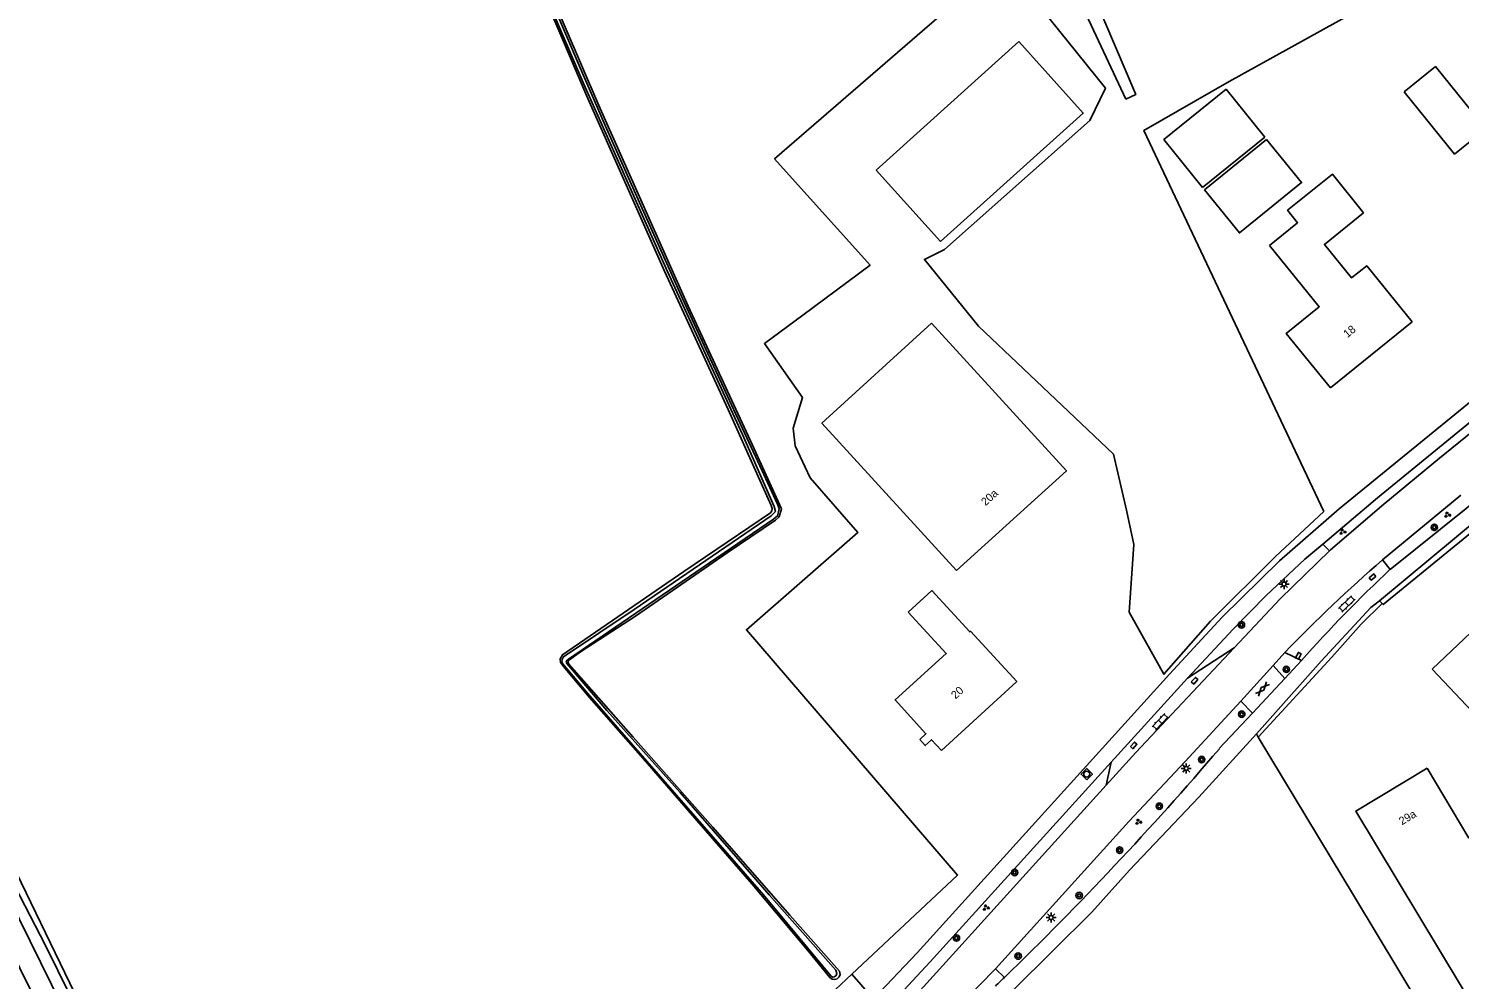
# Model space of a CAD drawing. Extents: x 135999 to 138000, y 396000 to 398501.
# Drawn here: x 136699.2 to 136878, y 398262.7 to 398381.6 of the extents above; entities that cross this region are included whole.
import ezdxf

# ---------------------------------------------------------------- set-up
doc = ezdxf.new("R2010")
doc.units = 0
for name, color, linetype in [('gg-afsc-draadraster', 7, 'Continuous'), ('gg-afsc-lijn draadraster', 7, 'Continuous'), ('gg-anno-huisnummerreeks BGT', 7, 'Continuous'), ('gg-bbg-bijgebouw', 7, 'Continuous'), ('gg-bbg-gedigitaliseerde bebouwing', 7, 'Continuous'), ('gg-bbg-gedigitaliseerde bijgebouw', 7, 'Continuous'), ('gg-bbg-hoofdgebouw', 7, 'Continuous'), ('gg-knt-onverhard', 7, 'Continuous'), ('gg-knt-verharding', 7, 'Continuous'), ('gg-kntw-bovenkant insteek waterloop', 7, 'Continuous'), ('gt-grn-groengrens', 7, 'Continuous'), ('gt-symb-boom', 7, 'Continuous'), ('gt-symb-gesloten verharding', 7, 'Continuous'), ('gt-symb-groenvak', 7, 'Continuous'), ('gt-symb-klinker verharding', 7, 'Continuous'), ('gt-symb-kolk center center', 7, 'Continuous'), ('gt-symb-lichtmast', 7, 'Continuous'), ('gt-symb-rioolschacht', 7, 'Continuous'), ('gx-grn-maaiveld', 7, 'Continuous')]:
    doc.layers.add(name, color=color, linetype=linetype)

# ---------------------------------------------------------------- blocks, each defined once
blk = doc.blocks.new('gt0-KOLKCC')
at = {"layer": 'gt-symb-kolk center center'}
blk.add_lwpolyline([(-0.38, 0.2), (0.38, 0.2), (0.38, -0.2), (-0.38, -0.2)], close=True, dxfattribs=at)
blk = doc.blocks.new('gt0-GRVAK')
at = {"layer": 'gt-symb-groenvak'}
for p, q in [((-0.11, 0.19), (-0.23, 0.24)), ((-0.18, 0.15), (0.09, 0.15)), ((-0.09, 0.21), (-0.16, 0.32)), ((-0.05, 0.21), (-0.05, 0.39)), ((0, 0.21), (0.06, 0.32)), ((0.02, 0.19), (0.13, 0.24)), ((0.26, -0.05), (0.2, 0.06)), ((0.3, -0.05), (0.3, 0.13)), ((0.35, -0.05), (0.41, 0.06)), ((-0.24, -0.23), (-0.36, -0.18)), ((-0.32, -0.26), (-0.05, -0.26)), ((-0.23, -0.21), (-0.29, -0.1)), ((-0.18, -0.2), (-0.18, -0.02)), ((-0.14, -0.21), (-0.07, -0.1)), ((-0.12, -0.23), (0, -0.18)), ((0.24, -0.07), (0.12, -0.02)), ((0.17, -0.11), (0.44, -0.11)), ((0.37, -0.07), (0.49, -0.02))]:
    blk.add_line(p, q, dxfattribs=at)
blk = doc.blocks.new('gt0-KL1')
at = {"layer": 'gt-symb-klinker verharding'}
for p, q in [((-1.15, 0.3), (1.15, 0.3)), ((-1, -0.3), (-1, 0.3)), ((-0.5, 0.3), (-0.5, 0.45)), ((0, -0.3), (0, 0.3)), ((0.5, 0.3), (0.5, 0.45)), ((1, -0.3), (1, 0.3)), ((-1.15, -0.3), (1.15, -0.3)), ((-0.5, -0.45), (-0.5, -0.3)), ((0.5, -0.45), (0.5, -0.3))]:
    blk.add_line(p, q, dxfattribs=at)
blk = doc.blocks.new('gt0-BOOM')
at = {"layer": 'gt-symb-boom'}
for radius in [0.4, 0.2]:
    blk.add_circle((0, 0), radius, dxfattribs=at)
blk = doc.blocks.new('gt0-LMAST')
at = {"layer": 'gt-symb-lichtmast'}
for p, q in [((-0.18, 0.17), (-0.45, 0.44)), ((-0.01, 0.25), (-0.01, 0.62)), ((0.17, 0.17), (0.44, 0.44)), ((-0.26, 0), (-0.63, 0)), ((-0.18, -0.18), (-0.45, -0.45)), ((-0.01, -0.25), (-0.01, -0.63)), ((0.44, -0.45), (0.17, -0.18)), ((0.24, 0), (0.62, 0))]:
    blk.add_line(p, q, dxfattribs=at)
blk.add_circle((-0.01, 0), 0.25, dxfattribs=at)
blk = doc.blocks.new('gt0-GESVH1')
at = {"layer": 'gt-symb-gesloten verharding'}
for p, q in [((-0.99, -0.26), (0.01, 0.24)), ((0.01, -0.26), (-0.99, 0.24)), ((0.01, 0.24), (1.01, -0.26)), ((1.01, 0.24), (0.01, -0.26))]:
    blk.add_line(p, q, dxfattribs=at)
blk = doc.blocks.new('gt0-RS')
at = {"layer": 'gt-symb-rioolschacht'}
blk.add_lwpolyline([(-0.5, -0.5), (0.5, -0.5), (0.5, 0.5), (-0.5, 0.5)], close=True, dxfattribs=at)
blk.add_circle((0, 0), 0.375, dxfattribs=at)

msp = doc.modelspace()

# ---------------------------------------------------------------- linework, layer by layer
at = {"layer": 'gg-afsc-draadraster'}
for p, q in [((136852.88, 398292.98), (136852.64, 398293.39)), ((136804.32, 398260.76), (136802.09, 398263.31))]:
    msp.add_line(p, q, dxfattribs=at)
for points in [[(136861.08, 398321.17), (136838.57, 398368.81), (136849.22, 398374.94), (136877.88, 398390.85)], [(136909.39, 398195.76), (136895.44, 398222.01), (136881.28, 398245.77), (136864.9, 398273), (136852.88, 398292.98)]]:
    msp.add_lwpolyline(points, dxfattribs=at)
at = {"layer": 'gg-afsc-lijn draadraster'}
msp.add_line((136804.32, 398260.76), (136802.09, 398263.31), dxfattribs=at)
for points in [[(136854.06, 398500), (136854.98, 398496.08), (136858.48, 398479.72), (136861.84, 398466.18), (136864.42, 398453.44), (136872.29, 398417.54), (136874.54, 398409.28), (136877.5, 398396.08), (136877.88, 398390.85), (136849.22, 398374.94), (136838.57, 398368.81), (136861.08, 398321.17)], [(136852.64, 398293.39), (136852.88, 398292.98), (136864.9, 398273), (136881.28, 398245.77), (136895.44, 398222.01), (136909.39, 398195.76)]]:
    msp.add_lwpolyline(points, dxfattribs=at)
at = {"layer": 'gg-bbg-bijgebouw'}
for points in [[(136822.97, 398379.94), (136831.01, 398371.01), (136813.18, 398354.95), (136805.14, 398363.87), (136822.97, 398379.94)], [(136871.11, 398373.66), (136875.02, 398376.82), (136881.31, 398369.03), (136877.41, 398365.87), (136871.11, 398373.66)]]:
    msp.add_lwpolyline(points, dxfattribs=at)
at = {"layer": 'gg-bbg-gedigitaliseerde bebouwing'}
msp.add_line((136858.74, 398340.52), (136861.89, 398336.63), dxfattribs=at)
for points in [[(136866.04, 398358.55), (136862.15, 398363.38), (136856.55, 398358.85), (136857.8, 398357.3), (136854.29, 398354.45)], [(136858.74, 398340.52), (136856.37, 398343.45), (136860.49, 398346.79), (136854.29, 398354.45)], [(136812.02, 398344.74), (136798.33, 398332.24), (136815.14, 398313.79)]]:
    msp.add_lwpolyline(points, dxfattribs=at)
at = {"layer": 'gg-bbg-gedigitaliseerde bijgebouw'}
for p, q in [((136845.91, 398361.72), (136853.69, 398368.01)), ((136846.14, 398361.43), (136853.92, 398367.72))]:
    msp.add_line(p, q, dxfattribs=at)
for points in [[(136853.69, 398368.01), (136848.86, 398373.98), (136841.08, 398367.69), (136845.91, 398361.72)], [(136846.14, 398361.43), (136850.51, 398356.03), (136858.29, 398362.31), (136853.92, 398367.72)]]:
    msp.add_lwpolyline(points, dxfattribs=at)
at = {"layer": 'gg-bbg-hoofdgebouw'}
for p, q in [((136872.11, 398344.89), (136861.89, 398336.63)), ((136874.6, 398301.45), (136881.02, 398294.67))]:
    msp.add_line(p, q, dxfattribs=at)
for points in [[(136866.04, 398358.55), (136861.14, 398354.59), (136864.54, 398350.39), (136866.43, 398351.92), (136872.11, 398344.89)], [(136815.14, 398313.79), (136828.89, 398326.26), (136812.02, 398344.74)], [(136813.27, 398291.29), (136822.69, 398299.94), (136816.9, 398306.21), (136816.81, 398306.12), (136812.08, 398311.3), (136809.13, 398308.6)], [(136874.6, 398301.45), (136882.64, 398309.09), (136882.99, 398308.73), (136885.87, 398311.45)], [(136809.13, 398308.6), (136813.87, 398303.42), (136807.49, 398297.62), (136811.34, 398293.39), (136810.56, 398292.68)], [(136813.27, 398291.29), (136812.03, 398292.63), (136811.25, 398291.92), (136810.56, 398292.68)], [(136873.97, 398289.07), (136879.21, 398280.34), (136892.09, 398288.07), (136910.32, 398257.77), (136888.56, 398244.67), (136865.05, 398283.72), (136873.97, 398289.07)]]:
    msp.add_lwpolyline(points, dxfattribs=at)
at = {"layer": 'gg-knt-onverhard'}
msp.add_lwpolyline([(136724.12, 398211.33), (136663.31, 398334.46), (136647.21, 398371.92), (136649.94, 398374.26), (136665.89, 398335.46), (136726.14, 398213.08)], dxfattribs=at)
at = {"layer": 'gg-knt-verharding'}
for p, q in [((136888.94, 398329.65), (136869.38, 398313.95)), ((136878.19, 398323.22), (136868.42, 398315.12)), ((136869.38, 398313.95), (136868.42, 398315.12)), ((136844.05, 398300.34), (136849.87, 398304.15)), ((136854.73, 398301.93), (136856.18, 398303.54)), ((136856.18, 398303.54), (136858.28, 398302.56)), ((136850.71, 398297.48), (136854.73, 398301.93)), ((136854.73, 398301.93), (136856.19, 398300.32)), ((136856.19, 398300.32), (136858.28, 398302.56)), ((136834.51, 398289.83), (136844.05, 398300.34)), ((136852.14, 398295.96), (136856.19, 398300.32)), ((136848.01, 398291.53), (136852.14, 398295.96)), ((136850.71, 398297.48), (136852.14, 398295.96)), ((136834.51, 398289.83), (136833.87, 398286.96)), ((136833.87, 398286.96), (136807.46, 398257.82)), ((136821.15, 398262.92), (136820.04, 398264.01))]:
    msp.add_line(p, q, dxfattribs=at)
for points in [[(136804.8, 398260.22), (136810.24, 398266), (136841.78, 398300.86), (136848.38, 398307.96), (136855.52, 398315.01), (136862.97, 398321.5), (136884.9, 398339.4)], [(136860.95, 398317.11), (136867.77, 398322.88), (136884.2, 398336.3)], [(136884.51, 398335.13), (136875.51, 398327.84), (136868.57, 398322.08), (136861.91, 398316.37), (136861.8, 398316.26)], [(136868.01, 398310.03), (136887.28, 398326.01), (136890.93, 398328.8)], [(136844.05, 398300.34), (136849.74, 398306.48), (136853.86, 398310.67), (136858.69, 398315.21), (136860.95, 398317.11)], [(136861.8, 398316.26), (136855.64, 398310.3), (136849.87, 398304.15)], [(136852.64, 398293.39), (136854.04, 398294.92), (136860.75, 398302.45), (136866.96, 398309.16), (136868.01, 398310.03)], [(136849.87, 398304.15), (136837.57, 398291.04), (136833.87, 398286.96)], [(136820.04, 398264.01), (136836.7, 398282.41), (136843.74, 398289.91), (136850.71, 398297.48)], [(136836.79, 398276.32), (136845.43, 398285.48), (136852.64, 398293.39)], [(136805.34, 398257.84), (136811.87, 398264.85), (136834.51, 398289.83)], [(136822.29, 398261.37), (136832.06, 398271.07), (136836.79, 398276.32)], [(136820.04, 398264.01), (136816.01, 398259.85), (136811.14, 398254.48)]]:
    msp.add_lwpolyline(points, dxfattribs=at)
for centre, radius, start, end in [((136987.59, 398176.91), 182.5, 130.767, 136.0585), ((136986.74, 398188.57), 171.74, 133.1076, 138.4157), ((136534.23, 398559.3), 412.51, 314.0708, 319.5229), ((136613.33, 398477.11), 298.44, 313.8362, 314.1353)]:
    msp.add_arc(centre, radius, start, end, dxfattribs=at)
at = {"layer": 'gg-kntw-bovenkant insteek waterloop'}
msp.add_lwpolyline([(136836.31, 398372.75), (136837.56, 398373.35), (136827.4, 398397.22), (136826.29, 398399.35), (136825.93, 398399.16), (136826.24, 398396.4), (136829.19, 398388.01), (136836.31, 398372.75)], dxfattribs=at)
at = {"layer": 'gt-grn-groengrens'}
for p, q in [((136860.95, 398317.11), (136861.8, 398316.26)), ((136868.01, 398310.03), (136868.35, 398309.68))]:
    msp.add_line(p, q, dxfattribs=at)
for points in [[(136650.84, 398373.56), (136660.26, 398351.98), (136668.3, 398334.07), (136674.76, 398320.67), (136696.2, 398276.76), (136701.25, 398267.01), (136720.2, 398228.58), (136727.2, 398214.57), (136735, 398198.92), (136737.62, 398193.07), (136738.6, 398191.07)], [(136737.77, 398194.77), (136737.46, 398195.7), (136734.78, 398201.49), (136724.89, 398220.86), (136717.34, 398235.78), (136707.36, 398255.91), (136693.95, 398283.58), (136684.89, 398301.77), (136670.13, 398331.88), (136659.48, 398355.53), (136651.61, 398374.17)], [(136868.35, 398309.68), (136868.49, 398309.55), (136886.92, 398324.59), (136887.36, 398323.7), (136887.45, 398323.78), (136889.14, 398321.03), (136893.9, 398324.89)], [(136852.88, 398292.98), (136862.09, 398302.95), (136865.72, 398307.1), (136868.35, 398309.68)]]:
    msp.add_lwpolyline(points, dxfattribs=at)
at = {"layer": 'gx-grn-maaiveld'}
msp.add_line((136800.02, 398261.41), (136802.09, 398263.31), dxfattribs=at)
for points in [[(136757.59, 398401.96), (136770.47, 398371.95), (136781.61, 398346.87), (136789.67, 398329.46), (136793.27, 398321.52), (136793, 398320.5), (136792.52, 398320.08), (136786.48, 398316.03), (136775.02, 398308.1), (136768.29, 398303.72), (136766.65, 398302.56), (136766.57, 398302.43), (136766.61, 398302.28), (136766.71, 398302.11), (136774.76, 398292.97), (136784.72, 398281.71), (136794.34, 398270.69), (136800.53, 398263.68), (136800.62, 398263.28), (136800.48, 398262.99), (136800.25, 398262.75), (136799.92, 398262.67), (136799.6, 398262.7), (136799.33, 398262.91), (136796.57, 398266.28), (136789.64, 398274.57), (136782.72, 398282.54), (136775.98, 398290.28), (136769.31, 398297.92), (136766.04, 398301.8), (136765.68, 398302.3), (136765.61, 398302.75)], [(136800.06, 398263.83), (136800.22, 398263.4), (136800.12, 398263.14), (136799.89, 398262.98), (136799.67, 398262.95), (136799.45, 398263.1), (136791.04, 398273.25), (136780.18, 398285.71), (136769.02, 398298.48), (136765.92, 398302.18), (136765.84, 398302.44), (136765.88, 398302.69), (136766.05, 398303.01), (136774.86, 398308.93), (136791.99, 398320.64), (136792.52, 398321.2), (136792.39, 398321.81), (136788.41, 398330.81), (136778.98, 398351.26), (136768.6, 398374.62), (136761, 398392.28)], [(136765.61, 398302.75), (136765.93, 398303.28), (136781.09, 398313.69), (136791.9, 398321.01), (136792.07, 398321.27), (136792.12, 398321.55), (136792.01, 398321.93), (136786.64, 398333.94), (136778.68, 398351.25), (136769.09, 398372.81), (136761.72, 398390.18)], [(136802.09, 398263.31), (136815.3, 398275.71), (136788.91, 398306.39), (136802.81, 398318.55), (136796.86, 398325.4), (136795, 398329.41), (136794.74, 398331.61), (136795.91, 398335.43), (136791.15, 398342.18), (136795.96, 398345.73), (136804.35, 398352), (136792.42, 398365.27), (136820.98, 398390.06), (136833.78, 398374.12), (136831.83, 398370.07), (136813.67, 398353.96), (136811.16, 398352.7), (136817.9, 398344.36), (136834.8, 398328.37), (136836.4, 398321.37), (136837.32, 398317.06), (136836.75, 398308.61), (136841.09, 398300.84), (136846.9, 398307.48), (136855.02, 398315.54), (136861.08, 398321.17)], [(136764.58, 398384.98), (136768, 398376.96), (136771.29, 398369.39), (136775.7, 398359.43), (136780.93, 398347.8), (136786.8, 398335.06), (136790.84, 398326.35), (136792.77, 398322.1), (136793.01, 398321.54), (136792.93, 398321.14), (136792.8, 398320.64), (136792.3, 398320.22), (136782.58, 398313.58), (136766.65, 398302.72), (136766.38, 398302.45), (136766.47, 398302.17), (136771.45, 398296.3), (136780.63, 398286.03), (136791.75, 398273.25), (136800.06, 398263.83)]]:
    msp.add_lwpolyline(points, dxfattribs=at)

# ---------------------------------------------------------------- block references
at = {"layer": 'gt-symb-boom'}
for p in [(136874.88, 398319.2), (136850.77, 398307.01), (136856.38, 398301.44), (136850.81, 398295.83), (136845.8, 398290.16), (136840.51, 398284.33), (136835.55, 398278.83), (136822.43, 398276.04), (136830.49, 398273.16), (136815.15, 398267.85), (136822.87, 398265.59)]:
    msp.add_blockref('gt0-BOOM', p, dxfattribs=at)
at = {"layer": 'gt-symb-gesloten verharding', "rotation": -132.12343818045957}
msp.add_blockref('gt0-GESVH1', (136853.42, 398298.99), dxfattribs=at)
at = {"layer": 'gt-symb-groenvak'}
for p in [(136876.51, 398320.77), (136863.41, 398318.65), (136837.89, 398282.37), (136818.83, 398271.65)]:
    msp.add_blockref('gt0-GRVAK', p, dxfattribs=at)
at = {"layer": 'gt-symb-klinker verharding'}
for p, rotation in [((136863.94, 398309.63), 44.7975422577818), ((136840.61, 398294.89), 46.782320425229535)]:
    msp.add_blockref('gt0-KL1', p, dxfattribs=dict(at, rotation=rotation))
at = {"layer": 'gt-symb-kolk center center'}
for p, rotation in [((136867.16, 398312.98), -139.46084825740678), ((136857.9, 398303.13), 62.871233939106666), ((136844.91, 398300.02), 47.838118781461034), ((136837.31, 398291.93), 47.83811877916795)]:
    msp.add_blockref('gt0-KOLKCC', p, dxfattribs=dict(at, rotation=rotation))
at = {"layer": 'gt-symb-lichtmast'}
for p in [(136856.11, 398312.11), (136843.88, 398289.05), (136826.99, 398270.41)]:
    msp.add_blockref('gt0-LMAST', p, dxfattribs=at)
at = {"layer": 'gt-symb-rioolschacht', "rotation": 45.72932696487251}
msp.add_blockref('gt0-RS', (136831.44, 398288.34), dxfattribs=at)

# ---------------------------------------------------------------- texts
at = {"layer": 'gg-anno-huisnummerreeks BGT'}
for s, rotation, p in [('18', 39, (136864.01, 398342.85)), ('20a', 42.2, (136818.79, 398321.83)), ('20', 42.6, (136815.04, 398297.67)), ('29a', 31, (136870.83, 398281.93))]:
    msp.add_text(s, height=1, rotation=rotation, dxfattribs=at).set_placement(p)

doc.saveas('drawing.dxf')
